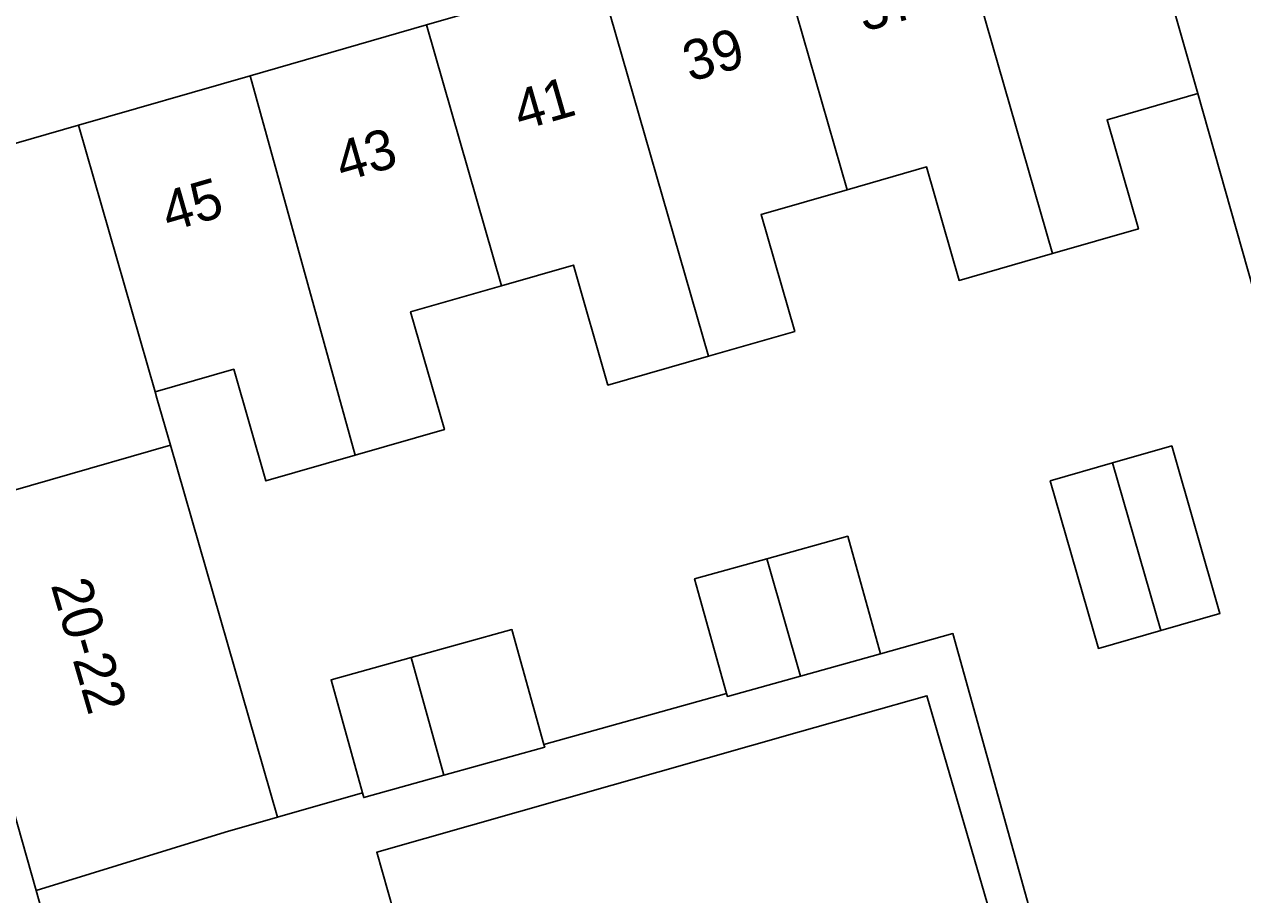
# Model space of a CAD drawing. Extents: x 159716 to 160783, y 383290 to 384031.
# Drawn here: x 160285.8 to 160316.15, y 383560.94 to 383582.63 of the extents above; entities that cross this region are included whole.
import ezdxf

# ---------------------------------------------------------------- set-up
doc = ezdxf.new("R2010")
doc.units = 0
for name, color, linetype in [('IMGEO_Erf', 7, 'Continuous'), ('IMGEO_Pand', 7, 'Continuous'), ('IMGEO_Pand_nummerreeks', 7, 'Continuous'), ('IMGEO_Voetpad_open', 7, 'Continuous')]:
    doc.layers.add(name, color=color, linetype=linetype)

msp = doc.modelspace()

# ---------------------------------------------------------------- linework, layer by layer
at = {"layer": 'IMGEO_Erf'}
msp.add_lwpolyline([(160324.687, 383546.825), (160315.034, 383580.904), (160312.775, 383580.255), (160313.557, 383577.534), (160311.411, 383576.917), (160309.088, 383576.249), (160308.275, 383579.077), (160306.302, 383578.509), (160304.155, 383577.892), (160304.993, 383574.978), (160302.844, 383574.36), (160300.338, 383573.639), (160299.477, 383576.632), (160297.686, 383576.117), (160295.418, 383575.465), (160296.262, 383572.53), (160294.037, 383571.89), (160291.812, 383571.25), (160291.011, 383574.035), (160289.054, 383573.472), (160289.1, 383573.311), (160289.437, 383572.141), (160292.104, 383562.867), (160294.221, 383563.475), (160293.437, 383566.291), (160295.432, 383566.846), (160297.945, 383567.545), (160298.741, 383564.684), (160303.293, 383565.952), (160302.538, 383568.664), (160302.498, 383568.812), (160304.296, 383569.312), (160306.313, 383569.873), (160307.129, 383566.941), (160308.932, 383567.443), (160316.004, 383542.044)], dxfattribs=at)
for points in [[(160312.912, 383571.699), (160314.387, 383572.123), (160315.588, 383567.945), (160314.113, 383567.521), (160312.559, 383567.073), (160311.357, 383571.252)], [(160308.287, 383565.897), (160305.113, 383564.993), (160294.575, 383561.992), (160294.999, 383560.501), (160293.768, 383560.15), (160294.32, 383558.206), (160296.734, 383558.892), (160297.446, 383556.384), (160298.039, 383554.295), (160295.676, 383553.624), (160296.313, 383551.379), (160296.845, 383549.505), (160299.245, 383550.186), (160299.943, 383547.727), (160300.572, 383545.51), (160298.195, 383544.835), (160298.795, 383542.719), (160299.333, 383540.823), (160301.708, 383541.497), (160302.4, 383539.06), (160303.039, 383536.808), (160300.387, 383536.056), (160301.026, 383533.81), (160315.335, 383541.676)]]:
    msp.add_lwpolyline(points, close=True, dxfattribs=at)
at = {"layer": 'IMGEO_Pand'}
for points in [[(160314.474, 383582.881), (160313.09, 383587.598), (160308.703, 383586.333), (160311.411, 383576.917), (160313.557, 383577.534), (160312.775, 383580.255), (160315.034, 383580.904)], [(160308.703, 383586.333), (160304.408, 383585.094), (160306.302, 383578.509), (160308.275, 383579.077), (160309.088, 383576.249), (160311.411, 383576.917)], [(160304.408, 383585.094), (160300.113, 383583.856), (160302.844, 383574.36), (160304.993, 383574.978), (160304.155, 383577.892), (160306.302, 383578.509)], [(160300.113, 383583.856), (160295.816, 383582.617), (160297.686, 383576.117), (160299.477, 383576.632), (160300.338, 383573.639), (160302.844, 383574.36)], [(160295.816, 383582.617), (160291.42, 383581.349), (160294.037, 383571.89), (160296.262, 383572.53), (160295.418, 383575.465), (160297.686, 383576.117)], [(160291.42, 383581.349), (160287.143, 383580.116), (160289.054, 383573.472), (160291.011, 383574.035), (160291.812, 383571.25), (160294.037, 383571.89)], [(160287.143, 383580.116), (160281.178, 383578.396), (160283.435, 383570.416), (160289.437, 383572.141), (160289.1, 383573.311), (160289.054, 383573.472)], [(160289.437, 383572.141), (160283.435, 383570.416), (160286.088, 383561.038), (160290.795, 383562.491), (160292.104, 383562.867)], [(160312.912, 383571.699), (160314.113, 383567.521), (160315.588, 383567.945), (160314.387, 383572.123)], [(160312.912, 383571.699), (160311.357, 383571.252), (160312.559, 383567.073), (160314.113, 383567.521)], [(160304.296, 383569.312), (160304.338, 383569.166), (160305.137, 383566.386), (160307.129, 383566.941), (160306.313, 383569.873)], [(160304.296, 383569.312), (160302.498, 383568.812), (160302.538, 383568.664), (160303.293, 383565.952), (160303.314, 383565.878), (160305.137, 383566.386), (160304.338, 383569.166)], [(160295.432, 383566.846), (160296.244, 383563.912), (160298.761, 383564.612), (160298.741, 383564.684), (160297.945, 383567.545)], [(160295.432, 383566.846), (160293.437, 383566.291), (160294.221, 383563.475), (160294.253, 383563.358), (160296.244, 383563.912)]]:
    msp.add_lwpolyline(points, close=True, dxfattribs=at)
at = {"layer": 'IMGEO_Voetpad_open'}
for points in [[(160281.178, 383578.396), (160287.143, 383580.116), (160291.42, 383581.349), (160295.816, 383582.617), (160300.113, 383583.856), (160304.408, 383585.094), (160308.703, 383586.333), (160313.09, 383587.598), (160314.818, 383588.09), (160319.305, 383589.392), (160319.409, 383589.422), (160319.47, 383589.211), (160323.69, 383590.429), (160328.012, 383591.677), (160332.335, 383592.925), (160336.488, 383594.124), (160336.428, 383594.335), (160336.598, 383594.384), (160341.013, 383595.649), (160342.737, 383596.145), (160347.175, 383597.427)], [(160326.462, 383547.802), (160316.916, 383581), (160316.244, 383583.337), (160314.818, 383588.09), (160313.09, 383587.598), (160314.474, 383582.881), (160315.034, 383580.904), (160324.687, 383546.825)], [(160286.088, 383561.038), (160283.435, 383570.416), (160281.178, 383578.396), (160279.234, 383577.826), (160279.425, 383577.153), (160283.85, 383561.55), (160287.815, 383547.679), (160291.476, 383534.792), (160291.545, 383534.548), (160292.474, 383531.266)], [(160316.004, 383542.044), (160308.932, 383567.443), (160307.129, 383566.941), (160305.137, 383566.386), (160303.314, 383565.878), (160303.293, 383565.952), (160298.741, 383564.684), (160298.761, 383564.612), (160296.244, 383563.912), (160294.253, 383563.358), (160294.221, 383563.475), (160292.104, 383562.867), (160290.795, 383562.491), (160286.088, 383561.038), (160286.892, 383558.175)], [(160294.999, 383560.501), (160294.575, 383561.992), (160305.113, 383564.993), (160308.287, 383565.897), (160315.335, 383541.676)], [(160306.534, 383508.471), (160308.458, 383509.611), (160305.519, 383516.542), (160301.627, 383522.355), (160301.498, 383522.274), (160299.342, 383525.561), (160298.834, 383526.378), (160296.653, 383529.654), (160295.023, 383532.102), (160294.341, 383531.905), (160293.064, 383536.41), (160291.835, 383540.743), (160290.606, 383545.077), (160289.377, 383549.411), (160288.149, 383553.744), (160286.892, 383558.175), (160286.088, 383561.038)]]:
    msp.add_lwpolyline(points, dxfattribs=at)

# ---------------------------------------------------------------- texts
at = {"layer": 'IMGEO_Pand_nummerreeks'}
for s, rotation, p in [('37', 16.0485, (160306.71, 383582.437)), ('39', 16.0485, (160302.381, 383581.191)), ('41', 16.0485, (160298.159, 383579.977)), ('43', 16.0485, (160293.722, 383578.7)), ('45', 16.0485, (160289.392, 383577.455)), ('20-22', 286.3291, (160286.45, 383568.657))]:
    msp.add_text(s, height=1, rotation=rotation, dxfattribs=at).set_placement(p)

doc.saveas('drawing.dxf')
